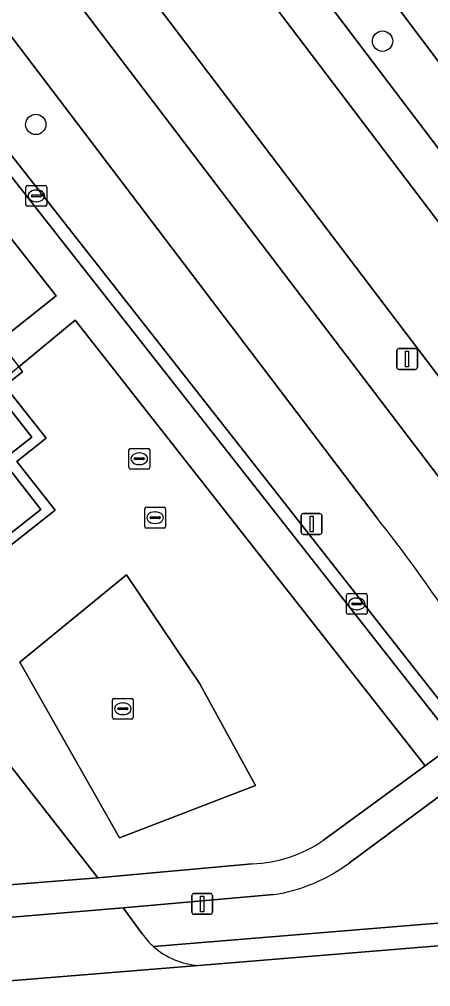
# Model space of a CAD drawing. Extents: x 156661 to 157576, y 383570 to 384425.
# Drawn here: x 157072.04 to 157091.83, y 383934.25 to 383980.76 of the extents above; entities that cross this region are included whole.
import ezdxf

# ---------------------------------------------------------------- set-up
doc = ezdxf.new("R2010")
doc.units = 0
for name, color, linetype in [('IMGEO_Berm_groen', 7, 'Continuous'), ('IMGEO_Boom', 7, 'Continuous'), ('IMGEO_Fietspad_gesloten', 7, 'Continuous'), ('IMGEO_Groenvoorziening', 7, 'Continuous'), ('IMGEO_Kolk', 7, 'Continuous'), ('IMGEO_Lichtmast', 7, 'Continuous'), ('IMGEO_Muur', 7, 'Continuous'), ('IMGEO_Pand', 7, 'Continuous'), ('IMGEO_Parkeervlak_gesloten', 7, 'Continuous'), ('IMGEO_Rijbaan_lokaal_open', 7, 'Continuous'), ('IMGEO_Rioolput', 7, 'Continuous'), ('IMGEO_Verkeerseiland_groen', 7, 'Continuous'), ('IMGEO_Voetpad_gesloten', 7, 'Continuous'), ('IMGEO_Voetpad_open', 7, 'Continuous')]:
    doc.layers.add(name, color=color, linetype=linetype)

msp = doc.modelspace()

# ---------------------------------------------------------------- linework, layer by layer
at = {"layer": 'IMGEO_Berm_groen'}
msp.add_lwpolyline([(157050.635, 384034.033), (157048.731, 384036.511), (157037.008, 384052.138), (157034.658, 384050.365), (157044.213, 384037.466), (157044.358, 384037.568), (157067.634, 384006.822), (157065.932, 384005.612), (157068.869, 384001.744), (157070.607, 384003.001), (157106.45, 383955.782), (157108.373, 383957.2)], close=True, dxfattribs=at)
for points in [[(157068.511, 383994.788), (157066.152, 383992.965), (157092.711, 383958.119)], [(157098.259, 383949.806), (157101.105, 383951.881), (157068.511, 383994.788)], [(157063.404, 383990.789), (157060.448, 383988.467), (157093.57, 383946.344), (157095.404, 383947.68)], [(157089.259, 383956.768), (157063.404, 383990.789)]]:
    msp.add_lwpolyline(points, dxfattribs=at)
msp.add_arc((157033.874, 383912.697), 70.779, 29.62047, 38.51, dxfattribs=at)
at = {"layer": 'IMGEO_Boom'}
for centre in [(157089.515, 383979.708), (157072.829, 383975.704)]:
    msp.add_circle(centre, 0.489, dxfattribs=at)
at = {"layer": 'IMGEO_Fietspad_gesloten'}
for points in [[(156992.1, 384084.489), (156997.679, 384077.272), (157008.067, 384063.603), (157009.29, 384061.994), (157062.312, 383992.226), (157063.404, 383990.789), (157089.259, 383956.768)], [(157092.711, 383958.119), (157066.152, 383992.965), (157065.088, 383994.36), (157061.136, 383999.546), (157012.072, 384064.137)]]:
    msp.add_lwpolyline(points, dxfattribs=at)
msp.add_arc((157033.874, 383912.697), 70.779, 29.62047, 38.51, dxfattribs=at)
at = {"layer": 'IMGEO_Groenvoorziening'}
for points in [[(157068.728, 383973.903), (157065.96, 383971.742), (157071.046, 383965.29), (157073.818, 383967.471)], [(157072.067, 383949.849), (157076.865, 383941.41), (157083.395, 383943.915), (157080.72, 383948.801), (157077.196, 383954.056)], [(157077.196, 383954.056), (157080.72, 383948.801), (157083.395, 383943.915), (157076.865, 383941.41), (157072.067, 383949.849)]]:
    msp.add_lwpolyline(points, close=True, dxfattribs=at)
for points in [[(157074.729, 383966.297), (157072.009, 383964.052), (157072.196, 383963.812), (157071.339, 383963.137), (157073.325, 383960.616), (157071.911, 383959.501), (157073.761, 383957.153), (157066.822, 383951.69), (157071.306, 383945.993), (157071.042, 383945.746), (157070.957, 383945.682), (157075.823, 383939.488), (157083.24, 383940.16)], [(157086.677, 383941.285), (157091.566, 383944.874), (157074.729, 383966.297)]]:
    msp.add_lwpolyline(points, dxfattribs=at)
msp.add_arc((157083.03, 383946.613), 6.457, 271.8614, 304.3873, dxfattribs=at)
at = {"layer": 'IMGEO_Kolk'}
for p, q in [((157072.357, 383971.844), (157072.357, 383972.696)), ((157072.432, 383972.77), (157073.284, 383972.77)), ((157072.659, 383972.313), (157073.057, 383972.313)), ((157072.845, 383972.55), (157072.87, 383972.55)), ((157073.358, 383972.696), (157073.358, 383971.844)), ((157072.616, 383972.264), (157072.616, 383972.276)), ((157073.054, 383972.227), (157072.656, 383972.227)), ((157072.868, 383971.99), (157072.843, 383971.99)), ((157073.1, 383972.276), (157073.1, 383972.264)), ((157073.284, 383971.77), (157072.432, 383971.77)), ((157087.778, 383952.225), (157087.778, 383953.077)), ((157087.853, 383953.151), (157088.705, 383953.151)), ((157088.266, 383952.931), (157088.291, 383952.931)), ((157088.779, 383953.077), (157088.779, 383952.225)), ((157088.037, 383952.645), (157088.037, 383952.657)), ((157088.475, 383952.608), (157088.077, 383952.608)), ((157088.08, 383952.694), (157088.478, 383952.694)), ((157088.289, 383952.371), (157088.264, 383952.371)), ((157088.521, 383952.657), (157088.521, 383952.645)), ((157088.705, 383952.151), (157087.853, 383952.151)), ((157076.517, 383947.185), (157076.517, 383948.037)), ((157076.592, 383948.111), (157077.444, 383948.111)), ((157077.005, 383947.891), (157077.03, 383947.891)), ((157077.518, 383948.037), (157077.518, 383947.185)), ((157076.776, 383947.605), (157076.776, 383947.617)), ((157077.214, 383947.568), (157076.816, 383947.568)), ((157076.819, 383947.654), (157077.217, 383947.654)), ((157077.028, 383947.331), (157077.003, 383947.331)), ((157077.26, 383947.617), (157077.26, 383947.605)), ((157077.444, 383947.111), (157076.592, 383947.111))]:
    msp.add_line(p, q, dxfattribs=at)
for points in [[(157072.357, 383971.844), (157072.357, 383972.696)], [(157072.432, 383972.77), (157073.284, 383972.77)], [(157073.358, 383972.696), (157073.358, 383971.844)], [(157073.284, 383971.77), (157072.432, 383971.77)], [(157087.778, 383952.225), (157087.778, 383953.077)], [(157087.853, 383953.151), (157088.705, 383953.151)], [(157088.779, 383953.077), (157088.779, 383952.225)], [(157088.705, 383952.151), (157087.853, 383952.151)], [(157076.517, 383947.185), (157076.517, 383948.037)], [(157076.592, 383948.111), (157077.444, 383948.111)], [(157077.518, 383948.037), (157077.518, 383947.185)], [(157077.444, 383947.111), (157076.592, 383947.111)]]:
    msp.add_lwpolyline(points, dxfattribs=at)
for centre, radius, start, end in [((157072.434, 383972.694), 0.0765, 91.552, 178.448), ((157072.434, 383972.694), 0.0765, 91.552, 178.448), ((157072.656, 383972.273), 0.0403, 85.8775, 175.7526), ((157073.061, 383972.275), 0.0386, 1.7309, 96.639), ((157073.282, 383972.694), 0.0765, 1.552, 88.448), ((157073.282, 383972.694), 0.0765, 1.552, 88.448), ((157072.653, 383972.263), 0.0366, 178.938, 274.7102), ((157073.057, 383972.27), 0.043, 264.8664, 352.4533), ((157072.434, 383971.846), 0.0765, 181.552, 268.448), ((157072.434, 383971.846), 0.0765, 181.552, 268.448), ((157073.282, 383971.846), 0.0765, 271.552, 358.448), ((157073.282, 383971.846), 0.0765, 271.552, 358.448), ((157087.855, 383953.075), 0.0765, 91.552, 178.448), ((157087.855, 383953.075), 0.0765, 91.552, 178.448), ((157088.703, 383953.075), 0.0765, 1.552, 88.448), ((157088.703, 383953.075), 0.0765, 1.552, 88.448), ((157088.077, 383952.654), 0.0403, 85.8775, 175.7526), ((157088.074, 383952.644), 0.0366, 178.938, 274.7102), ((157088.478, 383952.651), 0.043, 264.8664, 352.4533), ((157088.482, 383952.656), 0.0386, 1.7309, 96.639), ((157087.855, 383952.227), 0.0765, 181.552, 268.448), ((157087.855, 383952.227), 0.0765, 181.552, 268.448), ((157088.703, 383952.227), 0.0765, 271.552, 358.448), ((157088.703, 383952.227), 0.0765, 271.552, 358.448), ((157076.594, 383948.035), 0.0765, 91.552, 178.448), ((157076.594, 383948.035), 0.0765, 91.552, 178.448), ((157077.442, 383948.035), 0.0765, 1.552, 88.448), ((157077.442, 383948.035), 0.0765, 1.552, 88.448), ((157076.816, 383947.614), 0.0403, 85.8775, 175.7526), ((157076.813, 383947.604), 0.0366, 178.938, 274.7102), ((157077.217, 383947.611), 0.043, 264.8664, 352.4533), ((157077.221, 383947.616), 0.0386, 1.7309, 96.639), ((157076.594, 383947.187), 0.0765, 181.552, 268.448), ((157076.594, 383947.187), 0.0765, 181.552, 268.448), ((157077.442, 383947.187), 0.0765, 271.552, 358.448), ((157077.442, 383947.187), 0.0765, 271.552, 358.448)]:
    msp.add_arc(centre, radius, start, end, dxfattribs=at)
for centre, major_axis, ratio, start_param, end_param in [((157072.844, 383972.27), (-0.387, 0.002), 0.722429, 4.712389, 7.853982), ((157072.869, 383972.27), (-0.39, 0.002), 0.717154, 1.570796, 4.712389), ((157088.265, 383952.651), (-0.387, 0.002), 0.722429, 4.712389, 7.853982), ((157088.29, 383952.651), (-0.39, 0.002), 0.717154, 1.570796, 4.712389), ((157077.004, 383947.611), (-0.387, 0.002), 0.722429, 4.712389, 7.853982), ((157077.029, 383947.611), (-0.39, 0.002), 0.717154, 1.570796, 4.712389)]:
    msp.add_ellipse(centre, major_axis=major_axis, ratio=ratio, start_param=start_param, end_param=end_param, dxfattribs=at)
at = {"layer": 'IMGEO_Lichtmast'}
for p, q in [((157090.301, 383964.928), (157091.091, 383964.928)), ((157091.091, 383964.928), (157090.301, 383964.928)), ((157090.201, 383964.028), (157090.201, 383964.828)), ((157090.201, 383964.828), (157090.201, 383964.028)), ((157091.191, 383964.828), (157091.191, 383964.028)), ((157091.191, 383964.028), (157091.191, 383964.828)), ((157091.091, 383963.928), (157090.301, 383963.928)), ((157090.301, 383963.928), (157091.091, 383963.928)), ((157085.707, 383956.995), (157086.497, 383956.995)), ((157086.497, 383956.995), (157085.707, 383956.995)), ((157085.607, 383956.095), (157085.607, 383956.895)), ((157085.607, 383956.895), (157085.607, 383956.095)), ((157086.597, 383956.895), (157086.597, 383956.095)), ((157086.597, 383956.095), (157086.597, 383956.895)), ((157086.497, 383955.995), (157085.707, 383955.995)), ((157085.707, 383955.995), (157086.497, 383955.995)), ((157080.342, 383937.829), (157080.342, 383938.629)), ((157080.342, 383938.629), (157080.342, 383937.829)), ((157080.442, 383938.729), (157081.232, 383938.729)), ((157081.232, 383938.729), (157080.442, 383938.729)), ((157081.332, 383938.629), (157081.332, 383937.829)), ((157081.332, 383937.829), (157081.332, 383938.629)), ((157081.232, 383937.729), (157080.442, 383937.729)), ((157080.442, 383937.729), (157081.232, 383937.729))]:
    msp.add_line(p, q, dxfattribs=at)
for points in [[(157090.621, 383964.803), (157090.771, 383964.803), (157090.771, 383964.053), (157090.621, 383964.053), (157090.621, 383964.803)], [(157086.027, 383956.87), (157086.177, 383956.87), (157086.177, 383956.12), (157086.027, 383956.12), (157086.027, 383956.87)], [(157080.762, 383938.604), (157080.912, 383938.604), (157080.912, 383937.854), (157080.762, 383937.854), (157080.762, 383938.604)]]:
    msp.add_lwpolyline(points, dxfattribs=at)
for centre, start, end in [((157090.301, 383964.828), 90, 180), ((157090.301, 383964.828), 90, 180), ((157091.091, 383964.828), 0, 90), ((157091.091, 383964.828), 360, 90), ((157090.301, 383964.028), 180, 270), ((157090.301, 383964.028), 180, 270), ((157091.091, 383964.028), 270, 0), ((157091.091, 383964.028), 270, 0), ((157085.707, 383956.895), 90, 180), ((157085.707, 383956.895), 90, 180), ((157086.497, 383956.895), 0, 90), ((157086.497, 383956.895), 360, 90), ((157085.707, 383956.095), 180, 270), ((157085.707, 383956.095), 180, 270), ((157086.497, 383956.095), 270, 0), ((157086.497, 383956.095), 270, 0), ((157080.442, 383938.629), 90, 180), ((157080.442, 383938.629), 90, 180), ((157081.232, 383938.629), 0, 90), ((157081.232, 383938.629), 360, 90), ((157080.442, 383937.829), 180, 270), ((157080.442, 383937.829), 180, 270), ((157081.232, 383937.829), 270, 0), ((157081.232, 383937.829), 270, 0)]:
    msp.add_arc(centre, 0.1, start, end, dxfattribs=at)
at = {"layer": 'IMGEO_Muur'}
msp.add_lwpolyline([(157071.042, 383945.746), (157071.306, 383945.993), (157066.822, 383951.69), (157073.761, 383957.153), (157071.911, 383959.501), (157073.325, 383960.616), (157071.339, 383963.137), (157072.196, 383963.812), (157072.009, 383964.052), (157070.773, 383963.032), (157072.633, 383960.672), (157071.232, 383959.559), (157073.067, 383957.196), (157066.256, 383951.828)], close=True, dxfattribs=at)
at = {"layer": 'IMGEO_Pand'}
msp.add_lwpolyline([(157071.232, 383959.559), (157072.633, 383960.672), (157070.773, 383963.032), (157067.413, 383967.295), (157065.999, 383966.182), (157061.345, 383962.52), (157064.661, 383958.319), (157062.248, 383956.428), (157062.475, 383956.138), (157066.015, 383951.639), (157066.256, 383951.828), (157073.067, 383957.196)], close=True, dxfattribs=at)
at = {"layer": 'IMGEO_Parkeervlak_gesloten'}
msp.add_lwpolyline([(157106.45, 383955.782), (157070.607, 384003.001), (157068.869, 384001.744), (157104.737, 383954.519)], close=True, dxfattribs=at)
at = {"layer": 'IMGEO_Rijbaan_lokaal_open'}
for points in [[(157022.83, 384054.925), (157062.167, 384003.14), (157067.449, 383996.186), (157068.511, 383994.788), (157101.105, 383951.881), (157104.737, 383954.519), (157068.869, 384001.744), (157065.932, 384005.612), (157050.224, 384026.292), (157048.783, 384028.189), (157046.346, 384031.399), (157042.601, 384036.329), (157033.137, 384048.791)], [(157077.95, 383936.786), (157077.04, 383938.041), (157071.115, 383937.537), (157071.526, 383937.018)], [(157099.608, 383937.911), (157078.499, 383936.173)], [(157025.823, 383926.256), (157051.661, 383928.368), (157069.999, 383929.742), (157075.258, 383930.194), (157101.55, 383932.451), (157099.825, 383936.843), (157080.659, 383935.273), (157071.766, 383934.544), (157069.139, 383934.324), (157059.045, 383933.502), (157057.249, 383933.355), (157055.71, 383933.229), (157009.562, 383929.446)], [(157080.659, 383935.273), (157099.825, 383936.843)], [(157069.139, 383934.324), (157071.766, 383934.544), (157080.659, 383935.273)]]:
    msp.add_lwpolyline(points, dxfattribs=at)
msp.add_lwpolyline([(157070.957, 383945.682), (157070.785, 383945.551), (157067.264, 383942.768), (157067.104, 383942.64), (157067.897, 383941.617), (157069.913, 383939.019), (157075.823, 383939.488)], close=True, dxfattribs=at)
for centre, radius, start, end in [((157080.913, 383938.887), 3.633, 215.3439, 228.3511), ((157080.891, 383938.871), 3.605, 228.444, 266.3163), ((157080.891, 383938.871), 3.605, 228.444, 266.3163)]:
    msp.add_arc(centre, radius, start, end, dxfattribs=at)
at = {"layer": 'IMGEO_Rioolput'}
for p, q in [((157077.31, 383959.204), (157077.31, 383960.056)), ((157077.385, 383960.13), (157078.237, 383960.13)), ((157077.798, 383959.91), (157077.823, 383959.91)), ((157078.311, 383960.056), (157078.311, 383959.204)), ((157077.569, 383959.624), (157077.569, 383959.636)), ((157078.007, 383959.587), (157077.609, 383959.587)), ((157077.612, 383959.673), (157078.01, 383959.673)), ((157077.821, 383959.35), (157077.796, 383959.35)), ((157078.053, 383959.636), (157078.053, 383959.624)), ((157078.237, 383959.13), (157077.385, 383959.13)), ((157078.074, 383956.371), (157078.074, 383957.223)), ((157078.149, 383957.297), (157079.001, 383957.297)), ((157078.562, 383957.077), (157078.587, 383957.077)), ((157079.075, 383957.223), (157079.075, 383956.371)), ((157078.333, 383956.791), (157078.333, 383956.803)), ((157078.771, 383956.754), (157078.373, 383956.754)), ((157078.376, 383956.84), (157078.774, 383956.84)), ((157078.585, 383956.517), (157078.56, 383956.517)), ((157078.817, 383956.803), (157078.817, 383956.791)), ((157079.001, 383956.297), (157078.149, 383956.297))]:
    msp.add_line(p, q, dxfattribs=at)
for points in [[(157077.31, 383959.204), (157077.31, 383960.056)], [(157077.385, 383960.13), (157078.237, 383960.13)], [(157078.311, 383960.056), (157078.311, 383959.204)], [(157078.237, 383959.13), (157077.385, 383959.13)], [(157078.074, 383956.371), (157078.074, 383957.223)], [(157078.149, 383957.297), (157079.001, 383957.297)], [(157079.075, 383957.223), (157079.075, 383956.371)], [(157079.001, 383956.297), (157078.149, 383956.297)]]:
    msp.add_lwpolyline(points, dxfattribs=at)
for centre, radius, start, end in [((157077.387, 383960.054), 0.0765, 91.552, 178.448), ((157077.387, 383960.054), 0.0765, 91.552, 178.448), ((157078.235, 383960.054), 0.0765, 1.552, 88.448), ((157078.235, 383960.054), 0.0765, 1.552, 88.448), ((157077.609, 383959.633), 0.0403, 85.8775, 175.7526), ((157077.606, 383959.623), 0.0366, 178.938, 274.7102), ((157078.01, 383959.63), 0.043, 264.8664, 352.4533), ((157078.014, 383959.635), 0.0386, 1.7309, 96.639), ((157077.387, 383959.206), 0.0765, 181.552, 268.448), ((157077.387, 383959.206), 0.0765, 181.552, 268.448), ((157078.235, 383959.206), 0.0765, 271.552, 358.448), ((157078.235, 383959.206), 0.0765, 271.552, 358.448), ((157078.151, 383957.221), 0.0765, 91.552, 178.448), ((157078.151, 383957.221), 0.0765, 91.552, 178.448), ((157078.999, 383957.221), 0.0765, 1.552, 88.448), ((157078.999, 383957.221), 0.0765, 1.552, 88.448), ((157078.373, 383956.8), 0.0403, 85.8775, 175.7526), ((157078.37, 383956.79), 0.0366, 178.938, 274.7102), ((157078.774, 383956.797), 0.043, 264.8664, 352.4533), ((157078.778, 383956.802), 0.0386, 1.7309, 96.639), ((157078.151, 383956.373), 0.0765, 181.552, 268.448), ((157078.151, 383956.373), 0.0765, 181.552, 268.448), ((157078.999, 383956.373), 0.0765, 271.552, 358.448), ((157078.999, 383956.373), 0.0765, 271.552, 358.448)]:
    msp.add_arc(centre, radius, start, end, dxfattribs=at)
for centre, major_axis, ratio, start_param, end_param in [((157077.797, 383959.63), (-0.387, 0.002), 0.722429, 4.712389, 7.853982), ((157077.822, 383959.63), (-0.39, 0.002), 0.717154, 1.570796, 4.712389), ((157078.561, 383956.797), (-0.387, 0.002), 0.722429, 4.712389, 7.853982), ((157078.586, 383956.797), (-0.39, 0.002), 0.717154, 1.570796, 4.712389)]:
    msp.add_ellipse(centre, major_axis=major_axis, ratio=ratio, start_param=start_param, end_param=end_param, dxfattribs=at)
at = {"layer": 'IMGEO_Verkeerseiland_groen'}
for points in [[(157096.166, 383946.304), (157087.924, 383940.201)], [(157084.268, 383938.674), (157077.04, 383938.041), (157077.95, 383936.786)], [(157078.499, 383936.173), (157099.608, 383937.911)]]:
    msp.add_lwpolyline(points, dxfattribs=at)
for centre, radius, start, end in [((157082.989, 383946.876), 8.301, 278.8623, 306.4753), ((157080.913, 383938.887), 3.633, 215.3439, 228.3511)]:
    msp.add_arc(centre, radius, start, end, dxfattribs=at)
at = {"layer": 'IMGEO_Voetpad_gesloten'}
msp.add_lwpolyline([(157040.516, 384009.769), (157045.574, 384003.367), (157042.841, 384001.163), (157044.807, 383998.655), (157047.556, 384000.837), (157052.649, 383994.382), (157049.887, 383992.202), (157051.887, 383989.668), (157054.649, 383991.843), (157059.636, 383985.337), (157056.954, 383983.211), (157058.919, 383980.706), (157061.655, 383982.874), (157066.772, 383976.407), (157064.001, 383974.244), (157065.96, 383971.742), (157068.728, 383973.903), (157073.818, 383967.471), (157071.046, 383965.29), (157072.009, 383964.052), (157074.729, 383966.297), (157091.566, 383944.874), (157093.064, 383945.973), (157004.709, 384058.354)], dxfattribs=at)
at = {"layer": 'IMGEO_Voetpad_open'}
for points in [[(157034.658, 384050.365), (157037.008, 384052.138), (157048.731, 384036.511), (157050.635, 384034.033), (157108.373, 383957.2), (157106.45, 383955.782), (157104.737, 383954.519), (157105.699, 383953.252), (157109.313, 383955.948), (157118.349, 383943.924), (157120.283, 383944.64), (157052.866, 384034.354), (157050.307, 384037.736), (157043.532, 384046.733), (157027.895, 384067.5)], [(157087.924, 383940.201), (157096.166, 383946.304), (157095.404, 383947.68), (157093.57, 383946.344), (157093.064, 383945.973), (157091.566, 383944.874), (157086.677, 383941.285)], [(157083.24, 383940.16), (157075.823, 383939.488), (157069.913, 383939.019), (157067.736, 383938.825), (157049.754, 383937.359), (157027.632, 383935.51), (157012.523, 383934.255), (157008.85, 383933.899), (156966.535, 383929.792), (156967.792, 383928.413), (157032.066, 383934.37), (157047.285, 383935.737)], [(157047.285, 383935.737), (157053.882, 383936.219), (157071.115, 383937.537), (157077.04, 383938.041), (157084.268, 383938.674)]]:
    msp.add_lwpolyline(points, dxfattribs=at)
msp.add_lwpolyline([(157059.34, 383989.875), (157005.166, 384058.77), (157004.709, 384058.354), (157093.064, 383945.973), (157093.57, 383946.344), (157060.448, 383988.467)], close=True, dxfattribs=at)
for centre, radius, start, end in [((157083.03, 383946.613), 6.457, 271.8614, 304.3873), ((157082.989, 383946.876), 8.301, 278.8623, 306.4753)]:
    msp.add_arc(centre, radius, start, end, dxfattribs=at)

doc.saveas('drawing.dxf')
